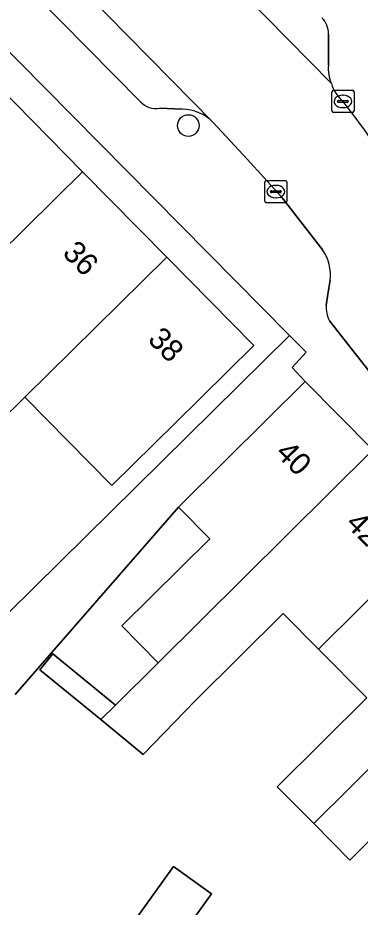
# Model space of a CAD drawing. Extents: x 160102 to 160934, y 382045 to 382923.
# Drawn here: x 160700.73 to 160716.17, y 382559.04 to 382599.17 of the extents above; entities that cross this region are included whole.
import ezdxf

# ---------------------------------------------------------------- set-up
doc = ezdxf.new("R2010")
doc.units = 0
for name, color, linetype in [('IMGEO_Boom', 7, 'Continuous'), ('IMGEO_Erf', 7, 'Continuous'), ('IMGEO_Kolk', 7, 'Continuous'), ('IMGEO_Pand', 7, 'Continuous'), ('IMGEO_Pand_nummerreeks', 7, 'Continuous'), ('IMGEO_Parkeervlak_open', 7, 'Continuous'), ('IMGEO_Rijbaan_lokaal_open', 7, 'Continuous'), ('IMGEO_Voetpad_open', 7, 'Continuous')]:
    doc.layers.add(name, color=color, linetype=linetype)

msp = doc.modelspace()

# ---------------------------------------------------------------- linework, layer by layer
at = {"layer": 'IMGEO_Boom'}
msp.add_circle((160708.423, 382594.31), 0.489, dxfattribs=at)
at = {"layer": 'IMGEO_Erf'}
for points in [[(160700.322, 382572.34), (160712.982, 382584.842), (160662.826, 382635.631)], [(160699.859, 382596.064), (160703.657, 382592.214), (160707.451, 382588.367), (160711.381, 382584.383), (160707.82, 382580.874), (160704.98, 382578.074), (160701.047, 382582.057), (160698.688, 382579.733)], [(160719.79, 382565.22), (160715.708, 382561.174), (160714.076, 382562.82), (160712.429, 382564.482), (160716.472, 382568.491), (160714.294, 382570.688), (160712.705, 382572.291), (160708.754, 382568.375), (160706.39, 382565.936), (160704.476, 382567.506), (160701.733, 382569.756), (160702.319, 382570.47), (160703.557, 382569.455), (160705.136, 382568.16), (160707.068, 382570.076), (160707.069, 382570.077), (160705.425, 382571.733), (160709.393, 382575.667), (160707.98, 382577.092), (160700.613, 382568.641)], [(160706.001, 382558.426), (160707.754, 382560.874), (160709.461, 382559.651), (160707.709, 382557.204)]]:
    msp.add_lwpolyline(points, dxfattribs=at)
at = {"layer": 'IMGEO_Kolk'}
for p, q in [((160714.97, 382595.899), (160715.822, 382595.899)), ((160714.895, 382594.973), (160714.895, 382595.825)), ((160715.197, 382595.442), (160715.595, 382595.442)), ((160715.383, 382595.679), (160715.408, 382595.679)), ((160715.896, 382595.825), (160715.896, 382594.973)), ((160715.154, 382595.393), (160715.154, 382595.405)), ((160715.592, 382595.356), (160715.194, 382595.356)), ((160715.406, 382595.119), (160715.381, 382595.119)), ((160715.638, 382595.405), (160715.638, 382595.393)), ((160715.822, 382594.899), (160714.97, 382594.899)), ((160711.943, 382591.828), (160712.795, 382591.828)), ((160711.868, 382590.902), (160711.868, 382591.754)), ((160712.356, 382591.608), (160712.381, 382591.608)), ((160712.869, 382591.754), (160712.869, 382590.902)), ((160712.127, 382591.322), (160712.127, 382591.334)), ((160712.565, 382591.285), (160712.167, 382591.285)), ((160712.17, 382591.371), (160712.568, 382591.371)), ((160712.379, 382591.048), (160712.354, 382591.048)), ((160712.611, 382591.334), (160712.611, 382591.322)), ((160712.795, 382590.828), (160711.943, 382590.828))]:
    msp.add_line(p, q, dxfattribs=at)
for points in [[(160714.97, 382595.899), (160715.822, 382595.899)], [(160714.895, 382594.973), (160714.895, 382595.825)], [(160715.896, 382595.825), (160715.896, 382594.973)], [(160715.822, 382594.899), (160714.97, 382594.899)], [(160711.943, 382591.828), (160712.795, 382591.828)], [(160711.868, 382590.902), (160711.868, 382591.754)], [(160712.869, 382591.754), (160712.869, 382590.902)], [(160712.795, 382590.828), (160711.943, 382590.828)]]:
    msp.add_lwpolyline(points, dxfattribs=at)
for centre, radius, start, end in [((160714.972, 382595.823), 0.0765, 91.552, 178.448), ((160714.972, 382595.823), 0.0765, 91.552, 178.448), ((160715.82, 382595.823), 0.0765, 1.552, 88.448), ((160715.82, 382595.823), 0.0765, 1.552, 88.448), ((160715.194, 382595.402), 0.0403, 85.8775, 175.7526), ((160715.599, 382595.404), 0.0386, 1.7309, 96.639), ((160715.191, 382595.392), 0.0366, 178.938, 274.7102), ((160715.595, 382595.399), 0.043, 264.8664, 352.4533), ((160714.972, 382594.975), 0.0765, 181.552, 268.448), ((160714.972, 382594.975), 0.0765, 181.552, 268.448), ((160715.82, 382594.975), 0.0765, 271.552, 358.448), ((160715.82, 382594.975), 0.0765, 271.552, 358.448), ((160711.945, 382591.752), 0.0765, 91.552, 178.448), ((160711.945, 382591.752), 0.0765, 91.552, 178.448), ((160712.793, 382591.752), 0.0765, 1.552, 88.448), ((160712.793, 382591.752), 0.0765, 1.552, 88.448), ((160712.167, 382591.331), 0.0403, 85.8775, 175.7526), ((160712.164, 382591.321), 0.0366, 178.938, 274.7102), ((160712.568, 382591.328), 0.043, 264.8664, 352.4533), ((160712.572, 382591.333), 0.0386, 1.7309, 96.639), ((160711.945, 382590.904), 0.0765, 181.552, 268.448), ((160711.945, 382590.904), 0.0765, 181.552, 268.448), ((160712.793, 382590.904), 0.0765, 271.552, 358.448), ((160712.793, 382590.904), 0.0765, 271.552, 358.448)]:
    msp.add_arc(centre, radius, start, end, dxfattribs=at)
for centre, major_axis, ratio, start_param, end_param in [((160715.382, 382595.399), (-0.387, 0.002), 0.722429, 4.712389, 7.853982), ((160715.407, 382595.399), (-0.39, 0.002), 0.717154, 1.570796, 4.712389), ((160712.355, 382591.328), (-0.387, 0.002), 0.722429, 4.712389, 7.853982), ((160712.38, 382591.328), (-0.39, 0.002), 0.717154, 1.570796, 4.712389)]:
    msp.add_ellipse(centre, major_axis=major_axis, ratio=ratio, start_param=start_param, end_param=end_param, dxfattribs=at)
at = {"layer": 'IMGEO_Pand'}
for points in [[(160693.45, 382589.75), (160697.246, 382585.906), (160703.657, 382592.214), (160699.859, 382596.064)], [(160707.451, 382588.367), (160703.657, 382592.214), (160697.246, 382585.906), (160694.89, 382583.588), (160698.688, 382579.733), (160701.047, 382582.057)], [(160701.047, 382582.057), (160704.98, 382578.074), (160707.82, 382580.874), (160711.381, 382584.383), (160707.451, 382588.367)], [(160716.749, 382579.675), (160713.694, 382582.756), (160710.143, 382579.237), (160707.98, 382577.092), (160709.393, 382575.667), (160705.425, 382571.733), (160707.069, 382570.077)], [(160712.705, 382572.291), (160714.294, 382570.688), (160720.025, 382576.37), (160716.749, 382579.675), (160707.069, 382570.077), (160707.068, 382570.076), (160705.136, 382568.16), (160704.476, 382567.506), (160706.39, 382565.936), (160708.754, 382568.375)], [(160720.025, 382576.37), (160714.294, 382570.688), (160716.472, 382568.491), (160712.429, 382564.482), (160714.076, 382562.82), (160723.85, 382572.511)], [(160723.85, 382572.511), (160714.076, 382562.82), (160715.708, 382561.174), (160719.79, 382565.22), (160721.365, 382563.631), (160723.508, 382565.755), (160727.058, 382569.275)], [(160703.557, 382569.455), (160702.319, 382570.47), (160701.733, 382569.756), (160704.476, 382567.506), (160705.136, 382568.16)], [(160709.461, 382559.651), (160707.754, 382560.874), (160706.001, 382558.426), (160707.709, 382557.204)]]:
    msp.add_lwpolyline(points, close=True, dxfattribs=at)
at = {"layer": 'IMGEO_Parkeervlak_open'}
for points in [[(160677.523, 382634.045), (160692.094, 382619.309), (160695.832, 382615.528), (160699.209, 382612.113), (160714.878, 382596.2)], [(160709.547, 382594.453), (160692.265, 382611.995), (160688.533, 382615.784), (160671.916, 382632.651), (160672.065, 382632.08), (160672.059, 382630.363)], [(160672.412, 382629.652), (160688.913, 382612.948), (160689.943, 382613.949), (160690.574, 382613.342), (160689.516, 382612.338), (160706.263, 382595.385)], [(160714.742, 382597.032), (160714.75, 382598.433)], [(160707.142, 382595.09), (160708.142, 382595.045)]]:
    msp.add_lwpolyline(points, dxfattribs=at)
for centre, radius, start, end in [((160713.705, 382598.438), 1.045, 359.7071, 44.5367), ((160716.356, 382596.869), 1.622, 174.2202, 204.3469), ((160706.951, 382595.979), 0.909, 220.7789, 282.1167), ((160708.121, 382593.032), 2.013, 44.9044, 89.3991)]:
    msp.add_arc(centre, radius, start, end, dxfattribs=at)
at = {"layer": 'IMGEO_Rijbaan_lokaal_open'}
for points in [[(160714.878, 382596.2), (160699.209, 382612.113), (160695.832, 382615.528), (160692.265, 382611.995), (160709.547, 382594.453), (160711.081, 382592.793), (160712.616, 382591.11), (160714.493, 382588.694)], [(160714.823, 382587.33), (160714.721, 382586.695), (160714.633, 382586.196)], [(160714.785, 382585.506), (160717.231, 382582.398), (160718.708, 382580.708), (160728.04, 382571.177), (160730.264, 382569.13), (160731.094, 382568.559), (160733.581, 382566.848), (160743.117, 382560.436), (160743.433, 382560.188), (160743.809, 382560.192), (160745.559, 382560.507)]]:
    msp.add_lwpolyline(points, dxfattribs=at)
for centre, radius, start, end in [((160716.492, 382596.677), 1.683, 196.4497, 229.2237), ((160686.814, 382572.735), 36.477, 22.0112, 38.4193), ((160712.775, 382587.556), 2.06, 353.6887, 33.5124), ((160716.227, 382586.185), 1.594, 179.6165, 205.23)]:
    msp.add_arc(centre, radius, start, end, dxfattribs=at)
at = {"layer": 'IMGEO_Voetpad_open'}
for points in [[(160646.03, 382655.434), (160645.257, 382656.136), (160645.09, 382655.921), (160643.916, 382654.779), (160646.97, 382651.686), (160661.762, 382636.708), (160662.826, 382635.631), (160712.982, 382584.842), (160713.731, 382584.084), (160713.103, 382583.387), (160713.694, 382582.756), (160716.749, 382579.675), (160720.025, 382576.37), (160723.85, 382572.511), (160727.058, 382569.275), (160727.75, 382568.555), (160729.974, 382567.003), (160733.36, 382564.639), (160738.891, 382560.779), (160747.475, 382554.898), (160750.073, 382558.043), (160747.665, 382559.678), (160746.901, 382560.196)], [(160706.263, 382595.385), (160689.516, 382612.338)], [(160714.75, 382598.433), (160714.742, 382597.032)], [(160708.142, 382595.045), (160707.142, 382595.09)], [(160714.493, 382588.694), (160712.616, 382591.11), (160711.081, 382592.793), (160709.547, 382594.453)], [(160714.633, 382586.196), (160714.721, 382586.695), (160714.823, 382587.33)], [(160745.559, 382560.507), (160743.809, 382560.192), (160743.433, 382560.188), (160743.117, 382560.436), (160733.581, 382566.848), (160731.094, 382568.559), (160730.264, 382569.13), (160728.04, 382571.177), (160718.708, 382580.708), (160717.231, 382582.398), (160714.785, 382585.506)], [(160700.613, 382568.641), (160707.98, 382577.092), (160710.143, 382579.237), (160713.694, 382582.756), (160713.103, 382583.387), (160713.731, 382584.084), (160712.982, 382584.842), (160700.322, 382572.34)]]:
    msp.add_lwpolyline(points, dxfattribs=at)
for centre, radius, start, end in [((160713.705, 382598.438), 1.045, 359.7071, 44.5367), ((160716.356, 382596.869), 1.622, 174.2202, 204.3469), ((160716.492, 382596.677), 1.683, 196.4497, 229.2237), ((160706.951, 382595.979), 0.909, 220.7789, 282.1167), ((160708.121, 382593.032), 2.013, 44.9044, 89.3991), ((160686.814, 382572.735), 36.477, 22.0112, 38.4193), ((160712.775, 382587.556), 2.06, 353.6887, 33.5124), ((160716.227, 382586.185), 1.594, 179.6165, 205.23)]:
    msp.add_arc(centre, radius, start, end, dxfattribs=at)

# ---------------------------------------------------------------- texts
at = {"layer": 'IMGEO_Pand_nummerreeks'}
for s, rotation, p in [('36', 314.6046, (160702.703, 382588.51)), ('38', 314.6063, (160706.547, 382584.613)), ('40', 314.7478, (160712.312, 382579.492)), ('42', 314.7478, (160715.473, 382576.303))]:
    msp.add_text(s, height=1, rotation=rotation, dxfattribs=at).set_placement(p)

doc.saveas('drawing.dxf')
